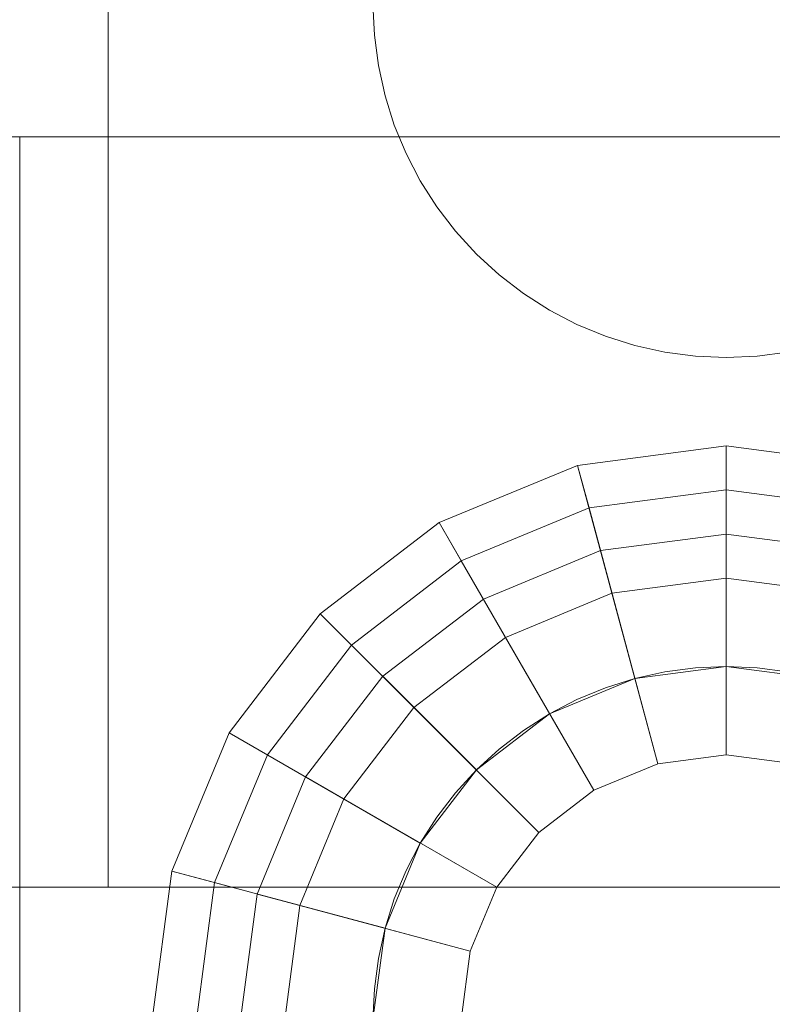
# Model space of a CAD drawing. Header units: inches. Extents: x -412 to -304, y -62 to 18.
# Tile 441 of 656: x -360.1 to -359.765, y -11.796 to -11.357. Entities that reach past the tile are written whole.
import ezdxf

# ---------------------------------------------------------------- set-up
doc = ezdxf.new("R2010")
doc.units = ezdxf.units.IN
doc.header["$LTSCALE"] = 32
doc.header["$MEASUREMENT"] = 0
doc.linetypes.add('Dash Style-1', pattern=[0.083328, 0.041656, -0.041672])
for name, color, linetype, lineweight in [('Black', 7, 'Continuous', 18), ('DashLineFill', 7, 'Dash Style-1', 13), ('Drawing', 7, 'Continuous', 18), ('Metal_HtAdjMech', 7, 'Continuous', 18), ('None', 7, 'Continuous', 18), ('SolidLine', 7, 'Continuous', 15), ('Wood_1-H', 7, 'Continuous', 13)]:
    doc.layers.add(name, color=color, linetype=linetype, lineweight=lineweight)

# ---------------------------------------------------------------- blocks, each defined once
blk = doc.blocks.new('Group-20')
at = {"layer": 'Black'}
for points in [[(-34.54794, 16.53613, 28.9791), (34.54794, 16.53613, 28.9791), (34.54794, -16.53613, 28.9791), (-34.54794, -16.53613, 28.9791)], [(-34.54794, 16.53613, 27.70079), (34.54794, 16.53613, 27.70079), (34.54794, -16.53613, 27.70079), (-34.54794, -16.53613, 27.70079)]]:
    blk.add_3dface(points, dxfattribs=at)
at = {"layer": 'Wood_1-H'}
for points in [[(-35.96494, 17.95313, 28.99879), (35.96494, 17.95313, 28.99879), (35.96494, -17.95313, 28.99879), (-35.96494, -17.95313, 28.99879)], [(-35.96494, 17.95313, 28.9791), (35.96494, 17.95313, 28.9791), (35.96494, -17.95313, 28.9791), (-35.96494, -17.95313, 28.9791)]]:
    blk.add_3dface(points, dxfattribs=at)
blk = doc.blocks.new('MpHtAdjTrough-1095 (3D)')
at = {"layer": 'Black'}
for points in [[(-17.3622, -4.05467, -1.5537), (17.3622, -4.05467, -1.5537), (17.3622, 2.5995, -3.97562), (-17.3622, 2.5995, -3.97562)], [(-17.3622, 2.59168, -4.03646), (17.3622, 2.59168, -4.03646), (17.3622, -4.07513, -1.60994), (-17.3622, -4.07513, -1.60994)]]:
    blk.add_3dface(points, dxfattribs=at)
blk = doc.blocks.new('TEK04-FrameA (3D)')
at = {"layer": 'Black'}
for points in [[(9.06384, 0.95206, 11.61417), (9.05512, 0.88583, 11.61417), (9.15354, 0.88583, 11.61417), (9.15891, 0.92659, 11.61417)], [(9.06384, 0.95206, 11.67323), (9.05512, 0.88583, 11.67323), (9.05512, 0.88583, 11.61417), (9.06384, 0.95206, 11.61417)], [(9.08285, 0.94697, 11.69291), (9.0748, 0.88583, 11.69291), (9.05512, 0.88583, 11.67323), (9.06384, 0.95206, 11.67323)], [(9.19694, 0.9164, 11.69291), (9.19291, 0.88583, 11.69291), (9.0748, 0.88583, 11.69291), (9.08285, 0.94697, 11.69291)], [(9.10187, 0.94187, 11.47638), (9.09449, 0.88583, 11.47638), (9.11417, 0.88583, 11.45669), (9.12088, 0.93678, 11.45669)], [(9.10187, 0.94187, 11.53543), (9.09449, 0.88583, 11.53543), (9.09449, 0.88583, 11.47638), (9.10187, 0.94187, 11.47638)], [(9.15891, 0.92659, 11.53543), (9.15354, 0.88583, 11.53543), (9.09449, 0.88583, 11.53543), (9.10187, 0.94187, 11.53543)], [(9.12088, 0.93678, 11.45669), (9.11417, 0.88583, 11.45669), (9.19291, 0.88583, 11.45669), (9.19694, 0.9164, 11.45669)], [(9.15891, 0.92659, 11.61417), (9.15354, 0.88583, 11.61417), (9.15354, 0.88583, 11.53543), (9.15891, 0.92659, 11.53543)], [(9.19694, 0.9164, 11.45669), (9.19291, 0.88583, 11.45669), (9.19291, 0.88583, 11.69291), (9.19694, 0.9164, 11.69291)], [(9.05512, 0.88583, 11.61417), (9.15354, 0.88583, 11.61417), (9.15354, 0.88583, 11.61417)], [(9.05512, 0.88583, 11.61417), (9.06384, 0.81959, 11.61417), (9.15891, 0.84507, 11.61417), (9.15354, 0.88583, 11.61417)], [(9.05512, 0.88583, 11.67323), (9.05512, 0.88583, 11.61417), (9.05512, 0.88583, 11.61417)], [(9.05512, 0.88583, 11.67323), (9.06384, 0.81959, 11.67323), (9.06384, 0.81959, 11.61417), (9.05512, 0.88583, 11.61417)], [(9.0748, 0.88583, 11.69291), (9.05512, 0.88583, 11.67323), (9.05512, 0.88583, 11.67323)], [(9.0748, 0.88583, 11.69291), (9.08285, 0.82469, 11.69291), (9.06384, 0.81959, 11.67323), (9.05512, 0.88583, 11.67323)], [(9.19291, 0.88583, 11.69291), (9.0748, 0.88583, 11.69291), (9.0748, 0.88583, 11.69291)], [(9.19291, 0.88583, 11.69291), (9.19694, 0.85526, 11.69291), (9.08285, 0.82469, 11.69291), (9.0748, 0.88583, 11.69291)], [(9.09449, 0.88583, 11.47638), (9.11417, 0.88583, 11.45669), (9.11417, 0.88583, 11.45669)], [(9.09449, 0.88583, 11.47638), (9.10187, 0.82978, 11.47638), (9.12088, 0.83488, 11.45669), (9.11417, 0.88583, 11.45669)], [(9.09449, 0.88583, 11.53543), (9.09449, 0.88583, 11.47638), (9.09449, 0.88583, 11.47638)], [(9.09449, 0.88583, 11.53543), (9.10187, 0.82978, 11.53543), (9.10187, 0.82978, 11.47638), (9.09449, 0.88583, 11.47638)], [(9.15354, 0.88583, 11.53543), (9.09449, 0.88583, 11.53543), (9.09449, 0.88583, 11.53543)], [(9.15354, 0.88583, 11.53543), (9.15891, 0.84507, 11.53543), (9.10187, 0.82978, 11.53543), (9.09449, 0.88583, 11.53543)], [(9.11417, 0.88583, 11.45669), (9.19291, 0.88583, 11.45669), (9.19291, 0.88583, 11.45669)], [(9.11417, 0.88583, 11.45669), (9.11417, 0.88583, 11.45669), (9.19291, 0.88583, 11.45669)], [(9.11417, 0.88583, 11.45669), (9.12088, 0.83488, 11.45669), (9.19694, 0.85526, 11.45669), (9.19291, 0.88583, 11.45669)], [(9.15354, 0.88583, 11.61417), (9.15354, 0.88583, 11.53543), (9.15354, 0.88583, 11.53543)], [(9.15354, 0.88583, 11.61417), (9.15891, 0.84507, 11.61417), (9.15891, 0.84507, 11.53543), (9.15354, 0.88583, 11.53543)], [(9.19291, 0.88583, 11.45669), (9.19291, 0.88583, 11.69291), (9.19291, 0.88583, 11.69291)], [(9.19291, 0.88583, 11.45669), (9.19694, 0.85526, 11.45669), (9.19694, 0.85526, 11.69291), (9.19291, 0.88583, 11.69291)], [(9.19694, 0.85526, 11.69291), (9.20874, 0.82677, 11.69291), (9.10645, 0.76772, 11.69291), (9.08285, 0.82469, 11.69291)], [(9.12088, 0.83488, 11.45669), (9.14055, 0.7874, 11.45669), (9.20874, 0.82677, 11.45669), (9.19694, 0.85526, 11.45669)], [(9.19694, 0.85526, 11.45669), (9.20874, 0.82677, 11.45669), (9.20874, 0.82677, 11.69291), (9.19694, 0.85526, 11.69291)], [(9.06384, 0.81959, 11.61417), (9.0894, 0.75787, 11.61417), (9.17464, 0.80709, 11.61417), (9.15891, 0.84507, 11.61417)], [(9.15891, 0.84507, 11.53543), (9.17464, 0.80709, 11.53543), (9.1235, 0.77756, 11.53543), (9.10187, 0.82978, 11.53543)], [(9.15891, 0.84507, 11.61417), (9.17464, 0.80709, 11.61417), (9.17464, 0.80709, 11.53543), (9.15891, 0.84507, 11.53543)], [(9.10187, 0.82978, 11.47638), (9.1235, 0.77756, 11.47638), (9.14055, 0.7874, 11.45669), (9.12088, 0.83488, 11.45669)], [(9.10187, 0.82978, 11.53543), (9.1235, 0.77756, 11.53543), (9.1235, 0.77756, 11.47638), (9.10187, 0.82978, 11.47638)], [(9.20874, 0.82677, 11.69291), (9.22751, 0.80231, 11.69291), (9.14399, 0.71879, 11.69291), (9.10645, 0.76772, 11.69291)], [(9.14055, 0.7874, 11.45669), (9.17183, 0.74663, 11.45669), (9.22751, 0.80231, 11.45669), (9.20874, 0.82677, 11.45669)], [(9.20874, 0.82677, 11.45669), (9.22751, 0.80231, 11.45669), (9.22751, 0.80231, 11.69291), (9.20874, 0.82677, 11.69291)], [(9.08285, 0.82469, 11.69291), (9.10645, 0.76772, 11.69291), (9.0894, 0.75787, 11.67323), (9.06384, 0.81959, 11.67323)], [(9.06384, 0.81959, 11.67323), (9.0894, 0.75787, 11.67323), (9.0894, 0.75787, 11.61417), (9.06384, 0.81959, 11.61417)], [(9.0894, 0.75787, 11.61417), (9.13007, 0.70487, 11.61417), (9.19967, 0.77447, 11.61417), (9.17464, 0.80709, 11.61417)], [(9.17464, 0.80709, 11.53543), (9.19967, 0.77447, 11.53543), (9.15791, 0.73271, 11.53543), (9.1235, 0.77756, 11.53543)], [(9.17464, 0.80709, 11.61417), (9.19967, 0.77447, 11.61417), (9.19967, 0.77447, 11.53543), (9.17464, 0.80709, 11.53543)], [(9.22751, 0.80231, 11.69291), (9.25197, 0.78354, 11.69291), (9.19291, 0.68125, 11.69291), (9.14399, 0.71879, 11.69291)], [(9.17183, 0.74663, 11.45669), (9.2126, 0.71535, 11.45669), (9.25197, 0.78354, 11.45669), (9.22751, 0.80231, 11.45669)], [(9.22751, 0.80231, 11.45669), (9.25197, 0.78354, 11.45669), (9.25197, 0.78354, 11.69291), (9.22751, 0.80231, 11.69291)], [(9.1235, 0.77756, 11.47638), (9.15791, 0.73271, 11.47638), (9.17183, 0.74663, 11.45669), (9.14055, 0.7874, 11.45669)], [(9.25197, 0.78354, 11.69291), (9.28045, 0.77174, 11.69291), (9.24989, 0.65766, 11.69291), (9.19291, 0.68125, 11.69291)], [(9.2126, 0.71535, 11.45669), (9.26007, 0.69568, 11.45669), (9.28045, 0.77174, 11.45669), (9.25197, 0.78354, 11.45669)], [(9.25197, 0.78354, 11.45669), (9.28045, 0.77174, 11.45669), (9.28045, 0.77174, 11.69291), (9.25197, 0.78354, 11.69291)], [(9.1235, 0.77756, 11.53543), (9.15791, 0.73271, 11.53543), (9.15791, 0.73271, 11.47638), (9.1235, 0.77756, 11.47638)], [(9.13007, 0.70487, 11.61417), (9.18307, 0.66421, 11.61417), (9.23228, 0.74944, 11.61417), (9.19967, 0.77447, 11.61417)], [(9.19967, 0.77447, 11.53543), (9.23228, 0.74944, 11.53543), (9.20276, 0.6983, 11.53543), (9.15791, 0.73271, 11.53543)], [(9.19967, 0.77447, 11.61417), (9.23228, 0.74944, 11.61417), (9.23228, 0.74944, 11.53543), (9.19967, 0.77447, 11.53543)], [(9.28045, 0.77174, 11.69291), (9.31102, 0.76772, 11.69291), (9.31102, 0.64961, 11.69291), (9.24989, 0.65766, 11.69291)], [(9.26007, 0.69568, 11.45669), (9.31102, 0.68898, 11.45669), (9.31102, 0.76772, 11.45669), (9.28045, 0.77174, 11.45669)], [(9.28045, 0.77174, 11.45669), (9.31102, 0.76772, 11.45669), (9.31102, 0.76772, 11.69291), (9.28045, 0.77174, 11.69291)], [(9.10645, 0.76772, 11.69291), (9.14399, 0.71879, 11.69291), (9.13007, 0.70487, 11.67323), (9.0894, 0.75787, 11.67323)], [(9.0894, 0.75787, 11.67323), (9.13007, 0.70487, 11.67323), (9.13007, 0.70487, 11.61417), (9.0894, 0.75787, 11.61417)], [(9.15791, 0.73271, 11.47638), (9.20276, 0.6983, 11.47638), (9.2126, 0.71535, 11.45669), (9.17183, 0.74663, 11.45669)], [(9.18307, 0.66421, 11.61417), (9.24479, 0.63864, 11.61417), (9.27026, 0.73371, 11.61417), (9.23228, 0.74944, 11.61417)], [(9.23228, 0.74944, 11.53543), (9.27026, 0.73371, 11.53543), (9.25498, 0.67667, 11.53543), (9.20276, 0.6983, 11.53543)], [(9.23228, 0.74944, 11.61417), (9.27026, 0.73371, 11.61417), (9.27026, 0.73371, 11.53543), (9.23228, 0.74944, 11.53543)], [(9.24479, 0.63864, 11.61417), (9.31102, 0.62992, 11.61417), (9.31102, 0.72835, 11.61417), (9.27026, 0.73371, 11.61417)], [(9.27026, 0.73371, 11.53543), (9.31102, 0.72835, 11.53543), (9.31102, 0.66929, 11.53543), (9.25498, 0.67667, 11.53543)], [(9.27026, 0.73371, 11.61417), (9.31102, 0.72835, 11.61417), (9.31102, 0.72835, 11.53543), (9.27026, 0.73371, 11.53543)], [(9.15791, 0.73271, 11.53543), (9.20276, 0.6983, 11.53543), (9.20276, 0.6983, 11.47638), (9.15791, 0.73271, 11.47638)], [(9.14399, 0.71879, 11.69291), (9.19291, 0.68125, 11.69291), (9.18307, 0.66421, 11.67323), (9.13007, 0.70487, 11.67323)], [(9.20276, 0.6983, 11.47638), (9.25498, 0.67667, 11.47638), (9.26007, 0.69568, 11.45669), (9.2126, 0.71535, 11.45669)], [(9.13007, 0.70487, 11.67323), (9.18307, 0.66421, 11.67323), (9.18307, 0.66421, 11.61417), (9.13007, 0.70487, 11.61417)], [(9.20276, 0.6983, 11.53543), (9.25498, 0.67667, 11.53543), (9.25498, 0.67667, 11.47638), (9.20276, 0.6983, 11.47638)], [(9.25498, 0.67667, 11.47638), (9.31102, 0.66929, 11.47638), (9.31102, 0.68898, 11.45669), (9.26007, 0.69568, 11.45669)], [(9.19291, 0.68125, 11.69291), (9.24989, 0.65766, 11.69291), (9.24479, 0.63864, 11.67323), (9.18307, 0.66421, 11.67323)], [(9.25498, 0.67667, 11.53543), (9.31102, 0.66929, 11.53543), (9.31102, 0.66929, 11.47638), (9.25498, 0.67667, 11.47638)], [(9.18307, 0.66421, 11.67323), (9.24479, 0.63864, 11.67323), (9.24479, 0.63864, 11.61417), (9.18307, 0.66421, 11.61417)], [(9.24989, 0.65766, 11.69291), (9.31102, 0.64961, 11.69291), (9.31102, 0.62992, 11.67323), (9.24479, 0.63864, 11.67323)], [(9.24479, 0.63864, 11.67323), (9.31102, 0.62992, 11.67323), (9.31102, 0.62992, 11.61417), (9.24479, 0.63864, 11.61417)]]:
    blk.add_3dface(points, dxfattribs=at)
at = {"layer": 'Metal_HtAdjMech'}
for points, invisible_edges in [([(8.91732, 2.26378, 11.61417), (8.91732, 0.37402, 11.61417), (9.15414, 0.89955, 11.61417), (9.15594, 0.91317, 11.61417)], 10), ([(8.91732, 0.57085, 11.53543), (8.91732, 2.26378, 11.53543), (9.15891, 0.92659, 11.53543), (9.15594, 0.91317, 11.53543)], 10), ([(8.91732, 2.26378, 11.61417), (8.91732, 0.39453, 11.61238), (8.91732, 0.38431, 11.61372)], 9), ([(8.91732, 2.26378, 11.61417), (8.91732, 2.26378, 11.53543), (8.91732, 0.57085, 11.53543), (8.91732, 0.42393, 11.60311)], 12), ([(8.91732, 2.26378, 11.61417), (8.91732, 0.40458, 11.61015), (8.91732, 0.39453, 11.61238)], 9), ([(8.91732, 0.38431, 11.61372), (8.91732, 0.37402, 11.61417), (8.91732, 2.26378, 11.61417)], 8), ([(8.91732, 0.42393, 11.60311), (8.91732, 0.41441, 11.60705), (8.91732, 2.26378, 11.61417)], 10), ([(8.91732, 0.41441, 11.60705), (8.91732, 0.40458, 11.61015), (8.91732, 2.26378, 11.61417)], 10), ([(9.25197, 1.27953, 10.03937), (9.01515, 0.89955, 10.03937), (9.01336, 0.91317, 10.03937)], 9), ([(9.01336, 0.91317, 10.15748), (9.01515, 0.89955, 10.15748), (9.25197, 1.27953, 10.15748)], 10), ([(9.25197, 1.27953, 10.03937), (9.01575, 0.88583, 10.03937), (9.01515, 0.89955, 10.03937)], 9), ([(9.01515, 0.8721, 10.03937), (9.01575, 0.88583, 10.03937), (9.25197, 1.27953, 10.03937), (9.25197, 0.37402, 10.03937)], 10), ([(9.01515, 0.89955, 10.15748), (9.01575, 0.88583, 10.15748), (9.25197, 0.61024, 10.15748), (9.25197, 1.27953, 10.15748)], 10), ([(9.25197, 1.27953, 10.03937), (9.25197, 0.39453, 10.04116), (9.25197, 0.38431, 10.03982)], 9), ([(9.25197, 1.27953, 10.03937), (9.25197, 0.42393, 10.05044), (9.25197, 0.41441, 10.04649)], 9), ([(9.25197, 1.27953, 10.03937), (9.25197, 1.27953, 10.15748), (9.25197, 0.61024, 10.15748), (9.25197, 0.43307, 10.05519)], 12), ([(9.25197, 1.27953, 10.03937), (9.25197, 0.40458, 10.04339), (9.25197, 0.39453, 10.04116)], 9), ([(9.25197, 0.38431, 10.03982), (9.25197, 0.37402, 10.03937), (9.25197, 1.27953, 10.03937)], 8), ([(9.25197, 0.43307, 10.05519), (9.25197, 0.42393, 10.05044), (9.25197, 1.27953, 10.03937)], 10), ([(9.25197, 0.41441, 10.04649), (9.25197, 0.40458, 10.04339), (9.25197, 1.27953, 10.03937)], 10), ([(9.15594, 0.91317, 11.53543), (9.15414, 0.89955, 11.53543), (8.91732, 0.57085, 11.53543)], 10), ([(9.01515, 0.89955, 10.03937), (9.01515, 0.89955, 10.15748), (9.01336, 0.91317, 10.15748), (9.01336, 0.91317, 10.03937)], 5), ([(9.15594, 0.91317, 11.53543), (9.15594, 0.91317, 11.61417), (9.15414, 0.89955, 11.61417), (9.15414, 0.89955, 11.53543)], 5), ([(8.91732, 0.37402, 11.61417), (9.15354, 0.88583, 11.61417), (9.15414, 0.89955, 11.61417)], 9), ([(9.15414, 0.89955, 11.53543), (9.15354, 0.88583, 11.53543), (8.91732, 0.57085, 11.53543)], 10), ([(9.01575, 0.88583, 10.03937), (9.01575, 0.88583, 10.15748), (9.01515, 0.89955, 10.15748), (9.01515, 0.89955, 10.03937)], 5), ([(9.15414, 0.89955, 11.53543), (9.15414, 0.89955, 11.61417), (9.15354, 0.88583, 11.61417), (9.15354, 0.88583, 11.53543)], 5), ([(9.15414, 0.8721, 11.61417), (9.15354, 0.88583, 11.61417), (8.91732, 0.37402, 11.61417)], 10), ([(8.91732, 0.57085, 11.53543), (9.15354, 0.88583, 11.53543), (9.15414, 0.8721, 11.53543)], 9), ([(9.01515, 0.8721, 10.03937), (9.01515, 0.8721, 10.15748), (9.01575, 0.88583, 10.15748), (9.01575, 0.88583, 10.03937)], 5), ([(9.25197, 0.61024, 10.15748), (9.01575, 0.88583, 10.15748), (9.01515, 0.8721, 10.15748)], 9), ([(9.15354, 0.88583, 11.53543), (9.15354, 0.88583, 11.61417), (9.15414, 0.8721, 11.61417), (9.15414, 0.8721, 11.53543)], 5), ([(9.15594, 0.85848, 11.61417), (9.15414, 0.8721, 11.61417), (8.91732, 0.37402, 11.61417)], 10), ([(8.91732, 0.57085, 11.53543), (9.15414, 0.8721, 11.53543), (9.15594, 0.85848, 11.53543)], 9), ([(9.01336, 0.85848, 10.03937), (9.01515, 0.8721, 10.03937), (9.25197, 0.37402, 10.03937)], 10), ([(9.01336, 0.85848, 10.03937), (9.01336, 0.85848, 10.15748), (9.01515, 0.8721, 10.15748), (9.01515, 0.8721, 10.03937)], 5), ([(9.25197, 0.61024, 10.15748), (9.01515, 0.8721, 10.15748), (9.01336, 0.85848, 10.15748)], 9), ([(9.15414, 0.8721, 11.53543), (9.15414, 0.8721, 11.61417), (9.15594, 0.85848, 11.61417), (9.15594, 0.85848, 11.53543)], 5), ([(9.15891, 0.84507, 11.61417), (9.15594, 0.85848, 11.61417), (8.91732, 0.37402, 11.61417)], 10), ([(8.91732, 0.57085, 11.53543), (9.15594, 0.85848, 11.53543), (9.15891, 0.84507, 11.53543)], 9), ([(9.25197, 0.37402, 10.03937), (9.01038, 0.84507, 10.03937), (9.01336, 0.85848, 10.03937)], 9), ([(9.01038, 0.84507, 10.03937), (9.01038, 0.84507, 10.15748), (9.01336, 0.85848, 10.15748), (9.01336, 0.85848, 10.03937)], 5), ([(9.01336, 0.85848, 10.15748), (9.01038, 0.84507, 10.15748), (9.25197, 0.61024, 10.15748)], 10), ([(9.15594, 0.85848, 11.53543), (9.15594, 0.85848, 11.61417), (9.15891, 0.84507, 11.61417), (9.15891, 0.84507, 11.53543)], 5), ([(8.91732, 0.37402, 11.61417), (9.16304, 0.83197, 11.61417), (9.15891, 0.84507, 11.61417)], 9), ([(9.15891, 0.84507, 11.53543), (9.16304, 0.83197, 11.53543), (8.91732, 0.57085, 11.53543)], 10), ([(9.00625, 0.83197, 10.03937), (9.01038, 0.84507, 10.03937), (9.25197, 0.37402, 10.03937)], 10), ([(9.00625, 0.83197, 10.03937), (9.00625, 0.83197, 10.15748), (9.01038, 0.84507, 10.15748), (9.01038, 0.84507, 10.03937)], 5), ([(9.25197, 0.61024, 10.15748), (9.01038, 0.84507, 10.15748), (9.00625, 0.83197, 10.15748)], 9), ([(9.15891, 0.84507, 11.53543), (9.15891, 0.84507, 11.61417), (9.16304, 0.83197, 11.61417), (9.16304, 0.83197, 11.53543)], 5), ([(8.91732, 0.37402, 11.61417), (9.1683, 0.81927, 11.61417), (9.16304, 0.83197, 11.61417)], 9), ([(9.16304, 0.83197, 11.53543), (9.1683, 0.81927, 11.53543), (8.91732, 0.57085, 11.53543)], 10), ([(9.25197, 0.37402, 10.03937), (9.00099, 0.81927, 10.03937), (9.00625, 0.83197, 10.03937)], 9), ([(9.00099, 0.81927, 10.03937), (9.00099, 0.81927, 10.15748), (9.00625, 0.83197, 10.15748), (9.00625, 0.83197, 10.03937)], 5), ([(9.00625, 0.83197, 10.15748), (9.00099, 0.81927, 10.15748), (9.25197, 0.61024, 10.15748)], 10), ([(9.16304, 0.83197, 11.53543), (9.16304, 0.83197, 11.61417), (9.1683, 0.81927, 11.61417), (9.1683, 0.81927, 11.53543)], 5), ([(9.17464, 0.80709, 11.61417), (9.1683, 0.81927, 11.61417), (8.91732, 0.37402, 11.61417)], 10), ([(8.91732, 0.57085, 11.53543), (9.1683, 0.81927, 11.53543), (9.17464, 0.80709, 11.53543)], 9), ([(8.99465, 0.80709, 10.03937), (9.00099, 0.81927, 10.03937), (9.25197, 0.37402, 10.03937)], 10), ([(8.99465, 0.80709, 10.03937), (8.99465, 0.80709, 10.15748), (9.00099, 0.81927, 10.15748), (9.00099, 0.81927, 10.03937)], 5), ([(9.25197, 0.61024, 10.15748), (9.00099, 0.81927, 10.15748), (8.99465, 0.80709, 10.15748)], 9), ([(9.1683, 0.81927, 11.53543), (9.1683, 0.81927, 11.61417), (9.17464, 0.80709, 11.61417), (9.17464, 0.80709, 11.53543)], 5), ([(9.18202, 0.7955, 11.61417), (9.17464, 0.80709, 11.61417), (8.91732, 0.37402, 11.61417)], 10), ([(8.91732, 0.57085, 11.53543), (9.17464, 0.80709, 11.53543), (9.18202, 0.7955, 11.53543)], 9), ([(8.98727, 0.7955, 10.03937), (8.99465, 0.80709, 10.03937), (9.25197, 0.37402, 10.03937)], 10), ([(8.98727, 0.7955, 10.03937), (8.98727, 0.7955, 10.15748), (8.99465, 0.80709, 10.15748), (8.99465, 0.80709, 10.03937)], 5), ([(9.25197, 0.61024, 10.15748), (8.99465, 0.80709, 10.15748), (8.98727, 0.7955, 10.15748)], 9), ([(9.17464, 0.80709, 11.53543), (9.17464, 0.80709, 11.61417), (9.18202, 0.7955, 11.61417), (9.18202, 0.7955, 11.53543)], 5), ([(8.91732, 0.37402, 11.61417), (9.19039, 0.7846, 11.61417), (9.18202, 0.7955, 11.61417)], 9), ([(9.18202, 0.7955, 11.53543), (9.19039, 0.7846, 11.53543), (8.91732, 0.57085, 11.53543)], 10), ([(9.25197, 0.37402, 10.03937), (8.9789, 0.7846, 10.03937), (8.98727, 0.7955, 10.03937)], 9), ([(8.9789, 0.7846, 10.03937), (8.9789, 0.7846, 10.15748), (8.98727, 0.7955, 10.15748), (8.98727, 0.7955, 10.03937)], 5), ([(8.98727, 0.7955, 10.15748), (8.9789, 0.7846, 10.15748), (9.25197, 0.61024, 10.15748)], 10), ([(9.18202, 0.7955, 11.53543), (9.18202, 0.7955, 11.61417), (9.19039, 0.7846, 11.61417), (9.19039, 0.7846, 11.53543)], 5), ([(9.19967, 0.77447, 11.61417), (9.19039, 0.7846, 11.61417), (8.91732, 0.37402, 11.61417)], 10), ([(8.91732, 0.57085, 11.53543), (9.19039, 0.7846, 11.53543), (9.19967, 0.77447, 11.53543)], 9), ([(8.96962, 0.77447, 10.03937), (8.9789, 0.7846, 10.03937), (9.25197, 0.37402, 10.03937)], 10), ([(8.96962, 0.77447, 10.03937), (8.96962, 0.77447, 10.15748), (8.9789, 0.7846, 10.15748), (8.9789, 0.7846, 10.03937)], 5), ([(9.25197, 0.61024, 10.15748), (8.9789, 0.7846, 10.15748), (8.96962, 0.77447, 10.15748)], 9), ([(9.19039, 0.7846, 11.53543), (9.19039, 0.7846, 11.61417), (9.19967, 0.77447, 11.61417), (9.19967, 0.77447, 11.53543)], 5), ([(9.2098, 0.76519, 11.61417), (9.19967, 0.77447, 11.61417), (8.91732, 0.37402, 11.61417)], 10), ([(8.91732, 0.57085, 11.53543), (9.19967, 0.77447, 11.53543), (9.2098, 0.76519, 11.53543)], 9), ([(8.95949, 0.76519, 10.03937), (8.96962, 0.77447, 10.03937), (9.25197, 0.37402, 10.03937)], 10), ([(8.95949, 0.76519, 10.03937), (8.95949, 0.76519, 10.15748), (8.96962, 0.77447, 10.15748), (8.96962, 0.77447, 10.03937)], 5), ([(9.25197, 0.61024, 10.15748), (8.96962, 0.77447, 10.15748), (8.95949, 0.76519, 10.15748)], 9), ([(9.19967, 0.77447, 11.53543), (9.19967, 0.77447, 11.61417), (9.2098, 0.76519, 11.61417), (9.2098, 0.76519, 11.53543)], 5), ([(8.91732, 0.37402, 11.61417), (9.2207, 0.75683, 11.61417), (9.2098, 0.76519, 11.61417)], 9), ([(9.2098, 0.76519, 11.53543), (9.2207, 0.75683, 11.53543), (8.91732, 0.57085, 11.53543)], 10), ([(9.25197, 0.37402, 10.03937), (8.94859, 0.75683, 10.03937), (8.95949, 0.76519, 10.03937)], 9), ([(8.94859, 0.75683, 10.03937), (8.94859, 0.75683, 10.15748), (8.95949, 0.76519, 10.15748), (8.95949, 0.76519, 10.03937)], 5), ([(8.95949, 0.76519, 10.15748), (8.94859, 0.75683, 10.15748), (9.25197, 0.61024, 10.15748)], 10), ([(9.2098, 0.76519, 11.53543), (9.2098, 0.76519, 11.61417), (9.2207, 0.75683, 11.61417), (9.2207, 0.75683, 11.53543)], 5), ([(9.23228, 0.74944, 11.61417), (9.2207, 0.75683, 11.61417), (8.91732, 0.37402, 11.61417)], 10), ([(8.91732, 0.57085, 11.53543), (9.2207, 0.75683, 11.53543), (9.23228, 0.74944, 11.53543)], 9), ([(8.93701, 0.74944, 10.03937), (8.94859, 0.75683, 10.03937), (9.25197, 0.37402, 10.03937)], 10), ([(8.93701, 0.74944, 10.03937), (8.93701, 0.74944, 10.15748), (8.94859, 0.75683, 10.15748), (8.94859, 0.75683, 10.03937)], 5), ([(9.25197, 0.61024, 10.15748), (8.94859, 0.75683, 10.15748), (8.93701, 0.74944, 10.15748)], 9), ([(9.2207, 0.75683, 11.53543), (9.2207, 0.75683, 11.61417), (9.23228, 0.74944, 11.61417), (9.23228, 0.74944, 11.53543)], 5), ([(8.91732, 0.37402, 11.61417), (9.24447, 0.7431, 11.61417), (9.23228, 0.74944, 11.61417)], 9), ([(9.23228, 0.74944, 11.53543), (9.24447, 0.7431, 11.53543), (8.91732, 0.57085, 11.53543)], 10), ([(9.25197, 0.37402, 10.03937), (8.92482, 0.7431, 10.03937), (8.93701, 0.74944, 10.03937)], 9), ([(8.92482, 0.7431, 10.03937), (8.92482, 0.7431, 10.15748), (8.93701, 0.74944, 10.15748), (8.93701, 0.74944, 10.03937)], 5), ([(8.93701, 0.74944, 10.15748), (8.92482, 0.7431, 10.15748), (9.25197, 0.61024, 10.15748)], 10), ([(9.23228, 0.74944, 11.53543), (9.23228, 0.74944, 11.61417), (9.24447, 0.7431, 11.61417), (9.24447, 0.7431, 11.53543)], 5), ([(8.91213, 0.73784, 10.03937), (8.92482, 0.7431, 10.03937), (9.25197, 0.37402, 10.03937)], 10), ([(8.91213, 0.73784, 10.03937), (8.91213, 0.73784, 10.15748), (8.92482, 0.7431, 10.15748), (8.92482, 0.7431, 10.03937)], 5), ([(9.25197, 0.61024, 10.15748), (8.92482, 0.7431, 10.15748), (8.91213, 0.73784, 10.15748)], 9), ([(8.91732, 0.37402, 11.61417), (9.25716, 0.73784, 11.61417), (9.24447, 0.7431, 11.61417)], 9), ([(9.24447, 0.7431, 11.53543), (9.25716, 0.73784, 11.53543), (8.91732, 0.57085, 11.53543)], 10), ([(9.24447, 0.7431, 11.53543), (9.24447, 0.7431, 11.61417), (9.25716, 0.73784, 11.61417), (9.25716, 0.73784, 11.53543)], 5), ([(9.25197, 0.37402, 10.03937), (8.89903, 0.73371, 10.03937), (8.91213, 0.73784, 10.03937)], 9), ([(8.89903, 0.73371, 10.03937), (8.89903, 0.73371, 10.15748), (8.91213, 0.73784, 10.15748), (8.91213, 0.73784, 10.03937)], 5), ([(8.91213, 0.73784, 10.15748), (8.89903, 0.73371, 10.15748), (9.25197, 0.61024, 10.15748)], 10), ([(8.91732, 0.37402, 11.61417), (9.27026, 0.73371, 11.61417), (9.25716, 0.73784, 11.61417)], 9), ([(9.25716, 0.73784, 11.53543), (9.27026, 0.73371, 11.53543), (8.91732, 0.57085, 11.53543)], 10), ([(9.25716, 0.73784, 11.53543), (9.25716, 0.73784, 11.61417), (9.27026, 0.73371, 11.61417), (9.27026, 0.73371, 11.53543)], 5), ([(9.25197, 0.37402, 10.03937), (8.88561, 0.73074, 10.03937), (8.89903, 0.73371, 10.03937)], 9), ([(8.88561, 0.73074, 10.03937), (8.88561, 0.73074, 10.15748), (8.89903, 0.73371, 10.15748), (8.89903, 0.73371, 10.03937)], 5), ([(8.89903, 0.73371, 10.15748), (8.88561, 0.73074, 10.15748), (9.25197, 0.61024, 10.15748)], 10), ([(9.28368, 0.73074, 11.61417), (9.27026, 0.73371, 11.61417), (8.91732, 0.37402, 11.61417)], 10), ([(8.91732, 0.57085, 11.53543), (9.27026, 0.73371, 11.53543), (9.28368, 0.73074, 11.53543)], 9), ([(9.27026, 0.73371, 11.53543), (9.27026, 0.73371, 11.61417), (9.28368, 0.73074, 11.61417), (9.28368, 0.73074, 11.53543)], 5), ([(8.85827, 0.72835, 10.03937), (8.87199, 0.72895, 10.03937), (9.25197, 0.37402, 10.03937), (8.46457, 0.37402, 10.03937)], 14), ([(8.46457, 0.61024, 10.15748), (9.25197, 0.61024, 10.15748), (8.87199, 0.72895, 10.15748), (8.85827, 0.72835, 10.15748)], 10), ([(8.85827, 0.72835, 10.03937), (8.85827, 0.72835, 10.15748), (8.87199, 0.72895, 10.15748), (8.87199, 0.72895, 10.03937)], 5), ([(8.87199, 0.72895, 10.03937), (8.88561, 0.73074, 10.03937), (9.25197, 0.37402, 10.03937)], 10), ([(8.87199, 0.72895, 10.03937), (8.87199, 0.72895, 10.15748), (8.88561, 0.73074, 10.15748), (8.88561, 0.73074, 10.03937)], 5), ([(9.25197, 0.61024, 10.15748), (8.88561, 0.73074, 10.15748), (8.87199, 0.72895, 10.15748)], 9), ([(8.91732, 0.37402, 11.61417), (9.2973, 0.72895, 11.61417), (9.28368, 0.73074, 11.61417)], 9), ([(9.28368, 0.73074, 11.53543), (9.2973, 0.72895, 11.53543), (8.91732, 0.57085, 11.53543)], 10), ([(9.31102, 0.72835, 11.61417), (9.2973, 0.72895, 11.61417), (8.91732, 0.37402, 11.61417), (9.70472, 0.37402, 11.61417)], 14), ([(8.91732, 0.57085, 11.53543), (9.2973, 0.72895, 11.53543), (9.31102, 0.72835, 11.53543)], 9), ([(9.31102, 0.72835, 11.53543), (9.32475, 0.72895, 11.53543), (9.70472, 0.57085, 11.53543), (8.91732, 0.57085, 11.53543)], 10), ([(9.28368, 0.73074, 11.53543), (9.28368, 0.73074, 11.61417), (9.2973, 0.72895, 11.61417), (9.2973, 0.72895, 11.53543)], 5), ([(9.2973, 0.72895, 11.53543), (9.2973, 0.72895, 11.61417), (9.31102, 0.72835, 11.61417), (9.31102, 0.72835, 11.53543)], 5), ([(9.25197, 0.61024, 10.15748), (9.25197, 0.47077, 10.08974), (9.25197, 0.46449, 10.08156)], 9), ([(9.25197, 0.61024, 10.15748), (9.25197, 0.4763, 10.09843), (9.25197, 0.47077, 10.08974)], 9), ([(9.25197, 0.46449, 10.08156), (9.25197, 0.45753, 10.07396), (9.25197, 0.61024, 10.15748)], 10), ([(9.25197, 0.61024, 10.15748), (9.25197, 0.48106, 10.10756), (9.25197, 0.4763, 10.09843)], 9), ([(9.25197, 0.61024, 10.15748), (9.25197, 0.4881, 10.12691), (9.25197, 0.485, 10.11708)], 9), ([(9.25197, 0.61024, 10.15748), (9.25197, 0.44994, 10.067), (9.25197, 0.44176, 10.06073)], 9), ([(9.25197, 0.485, 10.11708), (9.25197, 0.48106, 10.10756), (9.25197, 0.61024, 10.15748)], 10), ([(9.25197, 0.45753, 10.07396), (9.25197, 0.44994, 10.067), (9.25197, 0.61024, 10.15748)], 10), ([(9.25197, 0.61024, 10.15748), (9.25197, 0.49168, 10.14719), (9.25197, 0.49033, 10.13697)], 9), ([(9.25197, 0.61024, 10.45242), (9.25197, 0.49213, 10.45242), (9.25197, 0.49213, 10.40354)], 8), ([(9.25197, 0.49033, 10.13697), (9.25197, 0.4881, 10.12691), (9.25197, 0.61024, 10.15748)], 10), ([(9.25197, 0.49213, 10.40354), (9.25197, 0.49213, 10.15748), (9.25197, 0.61024, 10.15748), (9.25197, 0.61024, 10.45242)], 10), ([(9.25197, 0.49213, 10.15748), (9.25197, 0.49168, 10.14719), (9.25197, 0.61024, 10.15748)], 10), ([(9.25197, 0.44176, 10.06073), (9.25197, 0.43307, 10.05519), (9.25197, 0.61024, 10.15748)], 10)]:
    blk.add_3dface(points, dxfattribs=dict(at, invisible_edges=invisible_edges))
for points in [[(9.25197, 0.61024, 10.45242), (8.46457, 0.61024, 10.45242), (8.46457, 0.49213, 10.45242), (9.25197, 0.49213, 10.45242)], [(9.25197, 0.61024, 10.15748), (8.46457, 0.61024, 10.15748), (8.46457, 0.61024, 10.45242), (9.25197, 0.61024, 10.45242)], [(9.70472, 0.57085, 11.33954), (8.91732, 0.57085, 11.33954), (8.91732, 0.57085, 11.53543), (9.70472, 0.57085, 11.53543)], [(9.70472, 0.49213, 11.33858), (8.91732, 0.49213, 11.33858), (8.91732, 0.57085, 11.33954), (9.70472, 0.57085, 11.33954)]]:
    blk.add_3dface(points, dxfattribs=at)
blk = doc.blocks.new('TEK04-Frame (3D)')
at = {"layer": 'DashLineFill', "color": 7, "transparency": 33554687}
blk.add_blockref('TEK04-FrameA (3D)', (-1.4565, -2.59843, -11.69291), dxfattribs=at)
blk = doc.blocks.new('Group-23')
at = {"layer": 'None'}
blk.add_blockref('Group-20', (0, 0), dxfattribs=at)
at = {"layer": 'SolidLine', "color": 7}
for name, p in [('MpHtAdjTrough-1095 (3D)', (0, 0, 27.70079)), ('TEK04-Frame (3D)', (-21.55512, 0, 27.70079))]:
    blk.add_blockref(name, p, dxfattribs=at)
blk = doc.blocks.new('MP Ht Adju Rect Table (3D)')
at = {"layer": 'None'}
blk.add_blockref('Group-23', (0, 0), dxfattribs=at)
at = {"layer": 'Drawing', "color": 0, "flags": 1}
for tag in ['Tag', 'Catalog', 'Option1', 'Option2', 'Option3', 'Option4', 'Option5', 'Option6', 'Option7', 'Option8', 'Option9', 'Option10', 'Option11', 'Option12', 'Custom', 'FinishGroup', 'Discount', 'Item2', 'Item3', 'Item6', 'Item9', 'Item10', 'Item12', 'Item13', 'Item16', 'Item19', 'Item20', 'Item21', 'Item22', 'Item23', 'Item24', 'Item25', 'Item8', 'Item18', 'Item1', 'Item4', 'Item5', 'Item7', 'Item11', 'Item14', 'Item15', 'Item17']:
    blk.add_attdef(tag, (-16.60664, -46.53056), '', height=0.00709, dxfattribs=at)

msp = doc.modelspace()

# ---------------------------------------------------------------- block references
at = {"layer": 'Drawing', "rotation": 270}
msp.add_blockref('MP Ht Adju Rect Table (3D)', (-358.07283, -25.50309), dxfattribs=at)

doc.saveas('drawing.dxf')
